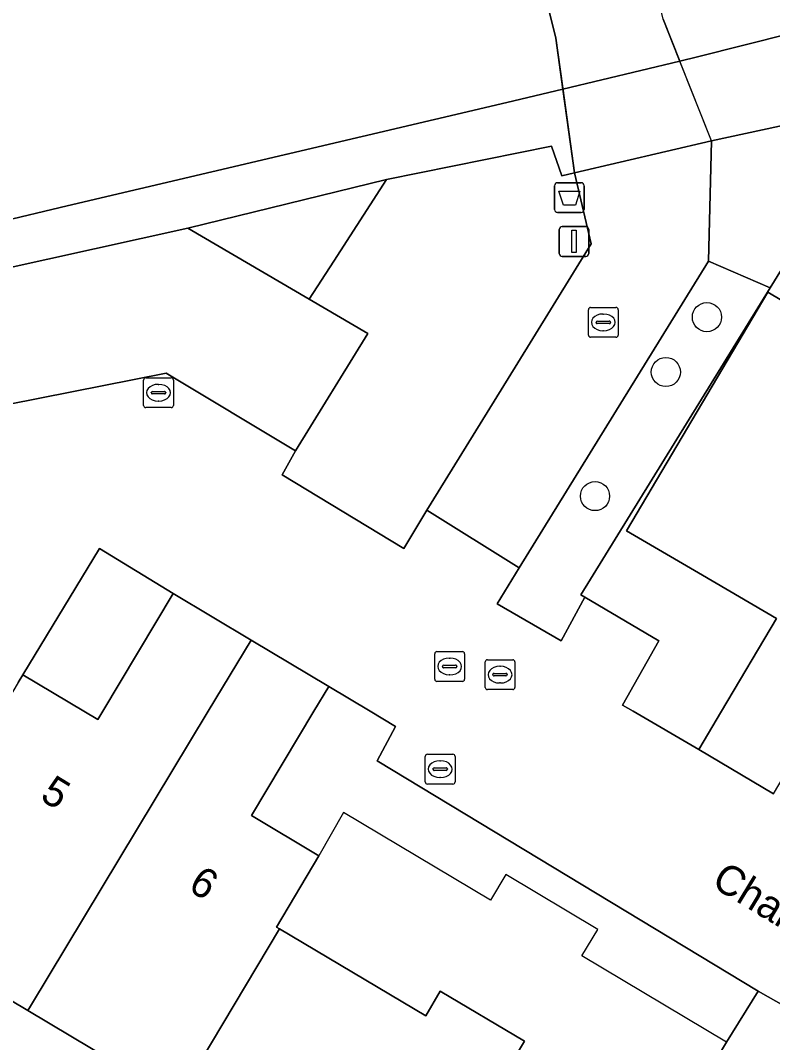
# Model space of a CAD drawing. Extents: x 158455 to 159797, y 387218 to 388672.
# Drawn here: x 159227.26 to 159252.49, y 388238.87 to 388273.2 of the extents above; entities that cross this region are included whole.
import ezdxf

# ---------------------------------------------------------------- set-up
doc = ezdxf.new("R2010")
doc.units = 0
for name, color, linetype in [('IMGEO_Afvalbak', 7, 'Continuous'), ('IMGEO_Boom', 7, 'Continuous'), ('IMGEO_Dek', 7, 'Continuous'), ('IMGEO_Erf', 7, 'Continuous'), ('IMGEO_Grasland_overig', 7, 'Continuous'), ('IMGEO_Groenvoorziening', 7, 'Continuous'), ('IMGEO_Hek', 7, 'Continuous'), ('IMGEO_Kolk', 7, 'Continuous'), ('IMGEO_Lichtmast', 7, 'Continuous'), ('IMGEO_Meer_plas_ven_vijver', 7, 'Continuous'), ('IMGEO_Openbare_ruimte_label', 7, 'Continuous'), ('IMGEO_Pand', 7, 'Continuous'), ('IMGEO_Pand_nummerreeks', 7, 'Continuous'), ('IMGEO_Pand_overbouw', 7, 'Continuous'), ('IMGEO_Parkeervlak_open', 7, 'Continuous'), ('IMGEO_Rijbaan_lokaal_open', 7, 'Continuous'), ('IMGEO_Rioolput', 7, 'Continuous'), ('IMGEO_Voetpad_gesloten', 7, 'Continuous'), ('IMGEO_Voetpad_open', 7, 'Continuous'), ('IMGEO_Walbescherming', 7, 'Continuous')]:
    doc.layers.add(name, color=color, linetype=linetype)

msp = doc.modelspace()

# ---------------------------------------------------------------- linework, layer by layer
at = {"layer": 'IMGEO_Afvalbak'}
for p, q in [((159245.183, 388266.849), (159245.183, 388267.649)), ((159245.183, 388267.649), (159245.183, 388266.849)), ((159245.283, 388267.749), (159246.073, 388267.749)), ((159246.073, 388267.749), (159245.283, 388267.749)), ((159246.173, 388267.649), (159246.173, 388266.849)), ((159246.173, 388266.849), (159246.173, 388267.649)), ((159246.073, 388266.749), (159245.283, 388266.749)), ((159245.283, 388266.749), (159246.073, 388266.749))]:
    msp.add_line(p, q, dxfattribs=at)
msp.add_lwpolyline([(159245.326, 388267.463), (159246.03, 388267.463), (159245.881, 388266.993), (159245.475, 388266.993), (159245.326, 388267.463)], dxfattribs=at)
for centre, start, end in [((159245.283, 388267.649), 90, 180), ((159245.283, 388267.649), 90, 180), ((159246.073, 388267.649), 0, 90), ((159246.073, 388267.649), 360, 90), ((159245.283, 388266.849), 180, 270), ((159245.283, 388266.849), 180, 270), ((159246.073, 388266.849), 270, 0), ((159246.073, 388266.849), 270, 0)]:
    msp.add_arc(centre, 0.1, start, end, dxfattribs=at)
at = {"layer": 'IMGEO_Boom'}
for centre in [(159250.293, 388263.235), (159248.915, 388261.392), (159246.538, 388257.225)]:
    msp.add_circle(centre, 0.489, dxfattribs=at)
at = {"layer": 'IMGEO_Dek'}
msp.add_lwpolyline([(159246.738, 388281.773), (159246.495, 388283.705), (159246.167, 388286.318), (159245.727, 388286.216), (159241.848, 388285.315), (159241.637, 388285.266), (159242.533, 388282.745), (159243.147, 388281.018), (159245.226, 388272.605), (159245.456, 388270.925), (159245.846, 388268.079), (159250.447, 388269.154), (159249.355, 388271.913), (159248.829, 388273.24)], close=True, dxfattribs=at)
at = {"layer": 'IMGEO_Erf'}
for points in [[(159255.341, 388268.97), (159252.41, 388264.216), (159246.057, 388253.912), (159246.2, 388253.828), (159248.678, 388252.366), (159247.465, 388250.208), (159247.821, 388250), (159250.024, 388248.713), (159250.785, 388250), (159252.628, 388253.114), (159250.144, 388254.569), (159247.595, 388256.062), (159252.334, 388264.07), (159254.878, 388262.564)], [(159232.521, 388236.953), (159227.503, 388239.949), (159222.732, 388242.798), (159220.469, 388239.009), (159220.161, 388239.193), (159212.981, 388243.48), (159207.681, 388246.645), (159209.684, 388250), (159211.503, 388253.046), (159207.515, 388255.594), (159207.729, 388256.065), (159182.901, 388250.325), (159180.313, 388249.804), (159176.437, 388243.633), (159179.013, 388242.079), (159182.095, 388247.195), (159189.614, 388242.663), (159194.726, 388239.581), (159202.168, 388235.095)]]:
    msp.add_lwpolyline(points, dxfattribs=at)
for points in [[(159227.333, 388251.223), (159229.38, 388250), (159229.852, 388249.718), (159230.02, 388250), (159232.379, 388253.951), (159229.908, 388255.47)], [(159239.223, 388248.34), (159239.845, 388249.484), (159238.987, 388250), (159237.6, 388250.834), (159237.102, 388250), (159235.011, 388246.496), (159237.273, 388245.145), (159235.848, 388242.752), (159235.945, 388242.694), (159240.855, 388239.773), (159241.345, 388240.596), (159244.168, 388238.916), (159243.673, 388238.084), (159248.687, 388235.1), (159250.949, 388238.888), (159252.011, 388240.604)]]:
    msp.add_lwpolyline(points, close=True, dxfattribs=at)
at = {"layer": 'IMGEO_Grasland_overig'}
msp.add_lwpolyline([(159246.2, 388253.828), (159246.057, 388253.912), (159252.41, 388264.216), (159250.346, 388265.114), (159243.996, 388254.817), (159243.253, 388253.612), (159245.401, 388252.363)], close=True, dxfattribs=at)
at = {"layer": 'IMGEO_Groenvoorziening'}
for points in [[(159254.646, 388273.156), (159249.974, 388271.978), (159249.385, 388271.836), (159245.461, 388270.891), (159243.582, 388270.438), (159228.828, 388266.972), (159196.084, 388259.134), (159182.716, 388255.974), (159146.612, 388247.495), (159136.359, 388245.036)], [(159131.574, 388240.239), (159142.507, 388243.053), (159143.349, 388243.209), (159165.456, 388248.457), (159172.826, 388250.521), (159173.019, 388250.703), (159174.124, 388251.296), (159182.602, 388253.259), (159191.845, 388255.847), (159206.244, 388259.282), (159221.41, 388262.938), (159221.995, 388263.812), (159232.87, 388266.219), (159239.544, 388267.856), (159245.072, 388268.975), (159245.419, 388267.978), (159245.846, 388268.079), (159250.447, 388269.154), (159255.012, 388270.14)]]:
    msp.add_lwpolyline(points, dxfattribs=at)
for points in [[(159255.341, 388268.97), (159255.012, 388270.14), (159250.447, 388269.154), (159250.346, 388265.114), (159252.41, 388264.216)], [(159243.858, 388261.556), (159246.41, 388265.694), (159245.846, 388268.079), (159245.419, 388267.978), (159245.072, 388268.975), (159239.544, 388267.856), (159237.77, 388265.115), (159236.944, 388263.838), (159238.918, 388262.683), (159236.491, 388258.747), (159236.037, 388257.934), (159240.122, 388255.464), (159240.893, 388256.749)], [(159239.544, 388267.856), (159232.87, 388266.219), (159236.944, 388263.838), (159237.77, 388265.115)]]:
    msp.add_lwpolyline(points, close=True, dxfattribs=at)
at = {"layer": 'IMGEO_Hek'}
for points in [[(159245.226, 388272.605), (159243.147, 388281.018)], [(159248.829, 388273.24), (159249.385, 388271.836)], [(159245.461, 388270.891), (159245.226, 388272.605)], [(159250.447, 388269.154), (159249.385, 388271.836)], [(159245.846, 388268.079), (159245.461, 388270.891)]]:
    msp.add_lwpolyline(points, dxfattribs=at)
at = {"layer": 'IMGEO_Kolk'}
for p, q in [((159246.314, 388262.633), (159246.314, 388263.485)), ((159246.389, 388263.559), (159247.241, 388263.559)), ((159246.802, 388263.339), (159246.827, 388263.339)), ((159247.315, 388263.485), (159247.315, 388262.633)), ((159246.573, 388263.053), (159246.573, 388263.065)), ((159247.011, 388263.016), (159246.613, 388263.016)), ((159246.616, 388263.102), (159247.014, 388263.102)), ((159247.057, 388263.065), (159247.057, 388263.053)), ((159246.825, 388262.779), (159246.8, 388262.779)), ((159247.241, 388262.559), (159246.389, 388262.559)), ((159231.389, 388260.271), (159231.389, 388261.123)), ((159231.464, 388261.197), (159232.316, 388261.197)), ((159231.877, 388260.977), (159231.902, 388260.977)), ((159232.39, 388261.123), (159232.39, 388260.271)), ((159231.648, 388260.691), (159231.648, 388260.703)), ((159232.086, 388260.654), (159231.688, 388260.654)), ((159231.691, 388260.74), (159232.089, 388260.74)), ((159232.132, 388260.703), (159232.132, 388260.691)), ((159231.9, 388260.417), (159231.875, 388260.417)), ((159232.316, 388260.197), (159231.464, 388260.197)), ((159241.233, 388252.004), (159242.085, 388252.004)), ((159241.158, 388251.078), (159241.158, 388251.93)), ((159241.646, 388251.784), (159241.671, 388251.784)), ((159242.159, 388251.93), (159242.159, 388251.078)), ((159241.417, 388251.498), (159241.417, 388251.51)), ((159241.855, 388251.461), (159241.457, 388251.461)), ((159241.46, 388251.547), (159241.858, 388251.547)), ((159241.901, 388251.51), (159241.901, 388251.498)), ((159242.085, 388251.004), (159241.233, 388251.004)), ((159241.669, 388251.224), (159241.644, 388251.224))]:
    msp.add_line(p, q, dxfattribs=at)
for points in [[(159246.314, 388262.633), (159246.314, 388263.485)], [(159246.389, 388263.559), (159247.241, 388263.559)], [(159247.315, 388263.485), (159247.315, 388262.633)], [(159247.241, 388262.559), (159246.389, 388262.559)], [(159231.389, 388260.271), (159231.389, 388261.123)], [(159231.464, 388261.197), (159232.316, 388261.197)], [(159232.39, 388261.123), (159232.39, 388260.271)], [(159232.316, 388260.197), (159231.464, 388260.197)], [(159241.233, 388252.004), (159242.085, 388252.004)], [(159241.158, 388251.078), (159241.158, 388251.93)], [(159242.159, 388251.93), (159242.159, 388251.078)], [(159242.085, 388251.004), (159241.233, 388251.004)]]:
    msp.add_lwpolyline(points, dxfattribs=at)
for centre, radius, start, end in [((159246.391, 388263.483), 0.0765, 91.552, 178.448), ((159246.391, 388263.483), 0.0765, 91.552, 178.448), ((159247.239, 388263.483), 0.0765, 1.552, 88.448), ((159247.239, 388263.483), 0.0765, 1.552, 88.448), ((159246.613, 388263.062), 0.0403, 85.8775, 175.7526), ((159246.61, 388263.052), 0.0366, 178.938, 274.7102), ((159247.014, 388263.059), 0.043, 264.8664, 352.4533), ((159247.018, 388263.064), 0.0386, 1.7309, 96.639), ((159246.391, 388262.635), 0.0765, 181.552, 268.448), ((159246.391, 388262.635), 0.0765, 181.552, 268.448), ((159247.239, 388262.635), 0.0765, 271.552, 358.448), ((159247.239, 388262.635), 0.0765, 271.552, 358.448), ((159231.466, 388261.121), 0.0765, 91.552, 178.448), ((159231.466, 388261.121), 0.0765, 91.552, 178.448), ((159232.314, 388261.121), 0.0765, 1.552, 88.448), ((159232.314, 388261.121), 0.0765, 1.552, 88.448), ((159231.688, 388260.7), 0.0403, 85.8775, 175.7526), ((159231.685, 388260.69), 0.0366, 178.938, 274.7102), ((159232.089, 388260.697), 0.043, 264.8664, 352.4533), ((159232.093, 388260.702), 0.0386, 1.7309, 96.639), ((159231.466, 388260.273), 0.0765, 181.552, 268.448), ((159231.466, 388260.273), 0.0765, 181.552, 268.448), ((159232.314, 388260.273), 0.0765, 271.552, 358.448), ((159232.314, 388260.273), 0.0765, 271.552, 358.448), ((159241.235, 388251.928), 0.0765, 91.552, 178.448), ((159241.235, 388251.928), 0.0765, 91.552, 178.448), ((159242.083, 388251.928), 0.0765, 1.552, 88.448), ((159242.083, 388251.928), 0.0765, 1.552, 88.448), ((159241.457, 388251.507), 0.0403, 85.8775, 175.7526), ((159241.454, 388251.497), 0.0366, 178.938, 274.7102), ((159241.858, 388251.504), 0.043, 264.8664, 352.4533), ((159241.862, 388251.509), 0.0386, 1.7309, 96.639), ((159241.235, 388251.08), 0.0765, 181.552, 268.448), ((159241.235, 388251.08), 0.0765, 181.552, 268.448), ((159242.083, 388251.08), 0.0765, 271.552, 358.448), ((159242.083, 388251.08), 0.0765, 271.552, 358.448)]:
    msp.add_arc(centre, radius, start, end, dxfattribs=at)
for centre, major_axis, ratio, start_param, end_param in [((159246.801, 388263.059), (-0.387, 0.002), 0.722429, 4.712389, 7.853982), ((159246.826, 388263.059), (-0.39, 0.002), 0.717154, 1.570796, 4.712389), ((159231.876, 388260.697), (-0.387, 0.002), 0.722429, 4.712389, 7.853982), ((159231.901, 388260.697), (-0.39, 0.002), 0.717154, 1.570796, 4.712389), ((159241.645, 388251.504), (-0.387, 0.002), 0.722429, 4.712389, 7.853982), ((159241.67, 388251.504), (-0.39, 0.002), 0.717154, 1.570796, 4.712389)]:
    msp.add_ellipse(centre, major_axis=major_axis, ratio=ratio, start_param=start_param, end_param=end_param, dxfattribs=at)
at = {"layer": 'IMGEO_Lichtmast'}
for p, q in [((159245.339, 388265.375), (159245.339, 388266.175)), ((159245.339, 388266.175), (159245.339, 388265.375)), ((159245.439, 388266.275), (159246.229, 388266.275)), ((159246.229, 388266.275), (159245.439, 388266.275)), ((159246.329, 388266.175), (159246.329, 388265.375)), ((159246.329, 388265.375), (159246.329, 388266.175)), ((159246.229, 388265.275), (159245.439, 388265.275)), ((159245.439, 388265.275), (159246.229, 388265.275))]:
    msp.add_line(p, q, dxfattribs=at)
msp.add_lwpolyline([(159245.759, 388266.15), (159245.909, 388266.15), (159245.909, 388265.4), (159245.759, 388265.4), (159245.759, 388266.15)], dxfattribs=at)
for centre, start, end in [((159245.439, 388266.175), 90, 180), ((159245.439, 388266.175), 90, 180), ((159246.229, 388266.175), 0, 90), ((159246.229, 388266.175), 360, 90), ((159245.439, 388265.375), 180, 270), ((159245.439, 388265.375), 180, 270), ((159246.229, 388265.375), 270, 0), ((159246.229, 388265.375), 270, 0)]:
    msp.add_arc(centre, 0.1, start, end, dxfattribs=at)
at = {"layer": 'IMGEO_Meer_plas_ven_vijver'}
msp.add_lwpolyline([(159127.281, 388242.872), (159136.359, 388245.036), (159146.612, 388247.495), (159182.716, 388255.974), (159196.084, 388259.134), (159228.828, 388266.972), (159243.582, 388270.438), (159245.461, 388270.891), (159249.385, 388271.836), (159249.974, 388271.978), (159254.646, 388273.156)], dxfattribs=at)
at = {"layer": 'IMGEO_Pand'}
for points in [[(159259.869, 388259.61), (159254.878, 388262.564), (159252.334, 388264.07), (159247.595, 388256.062), (159250.144, 388254.569), (159252.628, 388253.114), (159250.785, 388250), (159250.024, 388248.713), (159252.53, 388247.23), (159254.172, 388250)], [(159220.161, 388239.193), (159220.469, 388239.009), (159222.732, 388242.798), (159227.503, 388239.949), (159227.588, 388240.092), (159233.555, 388250), (159234.994, 388252.39), (159232.379, 388253.951), (159230.02, 388250), (159229.852, 388249.718), (159229.38, 388250), (159227.333, 388251.223), (159227.179, 388250.965), (159226.674, 388250.119)], [(159235.945, 388242.694), (159235.848, 388242.752), (159237.273, 388245.145), (159235.011, 388246.496), (159237.102, 388250), (159237.6, 388250.834), (159234.994, 388252.39), (159233.555, 388250), (159227.588, 388240.092), (159227.503, 388239.949), (159232.521, 388236.953)], [(159235.945, 388242.694), (159232.521, 388236.953), (159237.291, 388234.105), (159235.945, 388231.852), (159238.993, 388230.031), (159240.327, 388232.265), (159245.243, 388229.33), (159248.687, 388235.1), (159243.673, 388238.084), (159244.168, 388238.916), (159241.345, 388240.596), (159240.855, 388239.773)]]:
    msp.add_lwpolyline(points, close=True, dxfattribs=at)
at = {"layer": 'IMGEO_Pand_overbouw'}
msp.add_lwpolyline([(159235.945, 388242.694), (159240.855, 388239.773), (159241.345, 388240.596), (159244.168, 388238.916), (159243.673, 388238.084), (159248.687, 388235.1), (159250.949, 388238.888), (159246.098, 388241.784), (159246.628, 388242.672), (159243.543, 388244.514), (159243.029, 388243.653), (159238.096, 388246.599), (159237.273, 388245.145), (159235.848, 388242.752)], close=True, dxfattribs=at)
at = {"layer": 'IMGEO_Parkeervlak_open'}
msp.add_lwpolyline([(159232.146, 388261.355), (159236.491, 388258.747), (159238.918, 388262.683), (159236.944, 388263.838), (159232.87, 388266.219), (159221.995, 388263.812), (159221.41, 388262.938), (159218.748, 388258.959), (159222.626, 388256.578), (159224.731, 388259.892)], close=True, dxfattribs=at)
at = {"layer": 'IMGEO_Rijbaan_lokaal_open'}
for points in [[(159252.53, 388247.23), (159250.024, 388248.713), (159247.821, 388250), (159247.465, 388250.208), (159248.678, 388252.366), (159246.2, 388253.828), (159245.401, 388252.363), (159243.253, 388253.612), (159243.996, 388254.817), (159240.893, 388256.749), (159240.122, 388255.464), (159236.037, 388257.934), (159236.491, 388258.747), (159232.146, 388261.355), (159224.731, 388259.892)], [(159227.179, 388250.965), (159227.333, 388251.223), (159229.908, 388255.47), (159232.379, 388253.951), (159234.994, 388252.39), (159237.6, 388250.834), (159238.987, 388250), (159239.845, 388249.484), (159239.223, 388248.34), (159252.011, 388240.604), (159257.504, 388237.486)]]:
    msp.add_lwpolyline(points, dxfattribs=at)
msp.add_lwpolyline([(159253.916, 388236.878), (159256.315, 388235.466), (159257.504, 388237.486), (159252.011, 388240.604), (159250.949, 388238.888), (159248.687, 388235.1), (159245.243, 388229.33), (159244.071, 388227.417), (159241.208, 388222.745), (159241.079, 388222.534), (159240.424, 388221.466), (159243.906, 388219.412), (159246.614, 388223.713), (159246.153, 388224.006)], close=True, dxfattribs=at)
at = {"layer": 'IMGEO_Rioolput'}
for p, q in [((159242.85, 388250.803), (159242.85, 388251.655)), ((159242.925, 388251.729), (159243.777, 388251.729)), ((159243.851, 388251.655), (159243.851, 388250.803)), ((159243.338, 388251.509), (159243.363, 388251.509)), ((159243.109, 388251.223), (159243.109, 388251.235)), ((159243.547, 388251.186), (159243.149, 388251.186)), ((159243.152, 388251.272), (159243.55, 388251.272)), ((159243.593, 388251.235), (159243.593, 388251.223)), ((159243.777, 388250.729), (159242.925, 388250.729)), ((159243.361, 388250.949), (159243.336, 388250.949)), ((159240.916, 388248.556), (159241.768, 388248.556)), ((159240.841, 388247.63), (159240.841, 388248.482)), ((159241.329, 388248.336), (159241.354, 388248.336)), ((159241.842, 388248.482), (159241.842, 388247.63)), ((159241.1, 388248.05), (159241.1, 388248.062)), ((159241.538, 388248.013), (159241.14, 388248.013)), ((159241.143, 388248.099), (159241.541, 388248.099)), ((159241.584, 388248.062), (159241.584, 388248.05)), ((159241.768, 388247.556), (159240.916, 388247.556)), ((159241.352, 388247.776), (159241.327, 388247.776))]:
    msp.add_line(p, q, dxfattribs=at)
for points in [[(159242.85, 388250.803), (159242.85, 388251.655)], [(159242.925, 388251.729), (159243.777, 388251.729)], [(159243.851, 388251.655), (159243.851, 388250.803)], [(159243.777, 388250.729), (159242.925, 388250.729)], [(159240.916, 388248.556), (159241.768, 388248.556)], [(159240.841, 388247.63), (159240.841, 388248.482)], [(159241.842, 388248.482), (159241.842, 388247.63)], [(159241.768, 388247.556), (159240.916, 388247.556)]]:
    msp.add_lwpolyline(points, dxfattribs=at)
for centre, radius, start, end in [((159242.927, 388251.653), 0.0765, 91.552, 178.448), ((159242.927, 388251.653), 0.0765, 91.552, 178.448), ((159243.775, 388251.653), 0.0765, 1.552, 88.448), ((159243.775, 388251.653), 0.0765, 1.552, 88.448), ((159243.149, 388251.232), 0.0403, 85.8775, 175.7526), ((159243.146, 388251.222), 0.0366, 178.938, 274.7102), ((159243.55, 388251.229), 0.043, 264.8664, 352.4533), ((159243.554, 388251.234), 0.0386, 1.7309, 96.639), ((159242.927, 388250.805), 0.0765, 181.552, 268.448), ((159242.927, 388250.805), 0.0765, 181.552, 268.448), ((159243.775, 388250.805), 0.0765, 271.552, 358.448), ((159243.775, 388250.805), 0.0765, 271.552, 358.448), ((159240.918, 388248.48), 0.0765, 91.552, 178.448), ((159240.918, 388248.48), 0.0765, 91.552, 178.448), ((159241.766, 388248.48), 0.0765, 1.552, 88.448), ((159241.766, 388248.48), 0.0765, 1.552, 88.448), ((159241.14, 388248.059), 0.0403, 85.8775, 175.7526), ((159241.137, 388248.049), 0.0366, 178.938, 274.7102), ((159241.541, 388248.056), 0.043, 264.8664, 352.4533), ((159241.545, 388248.061), 0.0386, 1.7309, 96.639), ((159240.918, 388247.632), 0.0765, 181.552, 268.448), ((159240.918, 388247.632), 0.0765, 181.552, 268.448), ((159241.766, 388247.632), 0.0765, 271.552, 358.448), ((159241.766, 388247.632), 0.0765, 271.552, 358.448)]:
    msp.add_arc(centre, radius, start, end, dxfattribs=at)
for centre, major_axis, ratio, start_param, end_param in [((159243.337, 388251.229), (-0.387, 0.002), 0.722429, 4.712389, 7.853982), ((159243.362, 388251.229), (-0.39, 0.002), 0.717154, 1.570796, 4.712389), ((159241.328, 388248.056), (-0.387, 0.002), 0.722429, 4.712389, 7.853982), ((159241.353, 388248.056), (-0.39, 0.002), 0.717154, 1.570796, 4.712389)]:
    msp.add_ellipse(centre, major_axis=major_axis, ratio=ratio, start_param=start_param, end_param=end_param, dxfattribs=at)
at = {"layer": 'IMGEO_Voetpad_gesloten'}
msp.add_lwpolyline([(159246.738, 388281.773), (159246.527, 388283.452), (159246.167, 388286.318), (159245.727, 388286.216), (159241.848, 388285.315), (159241.637, 388285.266), (159242.599, 388282.559), (159243.147, 388281.018), (159245.226, 388272.605), (159245.461, 388270.891), (159245.846, 388268.079), (159250.447, 388269.154), (159249.385, 388271.836), (159248.829, 388273.24)], close=True, dxfattribs=at)
at = {"layer": 'IMGEO_Voetpad_open'}
msp.add_lwpolyline([(159245.846, 388268.079), (159246.41, 388265.694), (159243.858, 388261.556), (159240.893, 388256.749), (159243.996, 388254.817), (159250.346, 388265.114), (159250.447, 388269.154)], close=True, dxfattribs=at)
at = {"layer": 'IMGEO_Walbescherming'}
for points in [[(159260.557, 388274.647), (159249.974, 388271.978)], [(159243.582, 388270.438), (159228.828, 388266.972)]]:
    msp.add_lwpolyline(points, dxfattribs=at)

# ---------------------------------------------------------------- texts
at = {"layer": 'IMGEO_Openbare_ruimte_label'}
msp.add_text('Chalonhof', height=1, rotation=328.8202, dxfattribs=at).set_placement((159250.402, 388244.14))
at = {"layer": 'IMGEO_Pand_nummerreeks'}
for s, p in [('5', (159227.872, 388247.048)), ('6', (159232.842, 388244.009))]:
    msp.add_text(s, height=1, rotation=328.5555, dxfattribs=at).set_placement(p)

doc.saveas('drawing.dxf')
